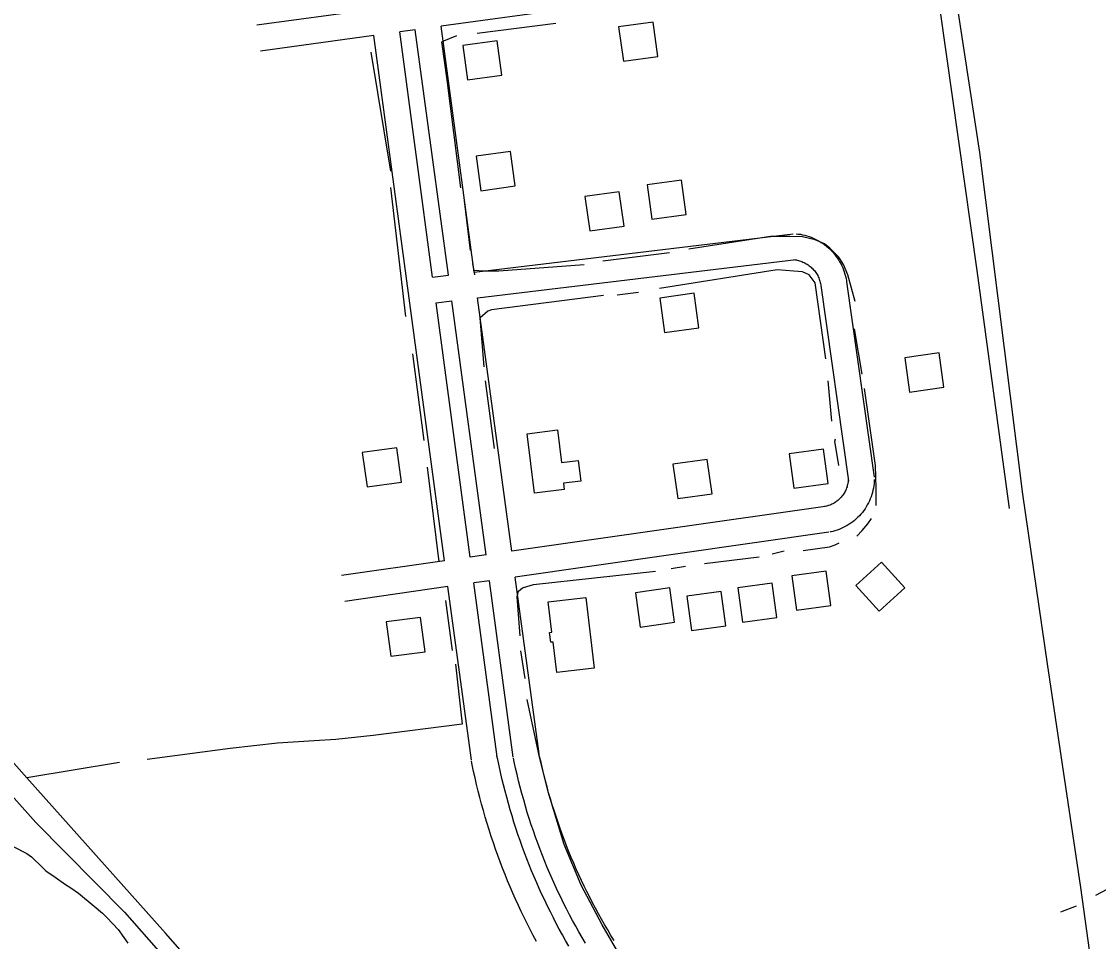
# Model space of a CAD drawing. Extents: x 3392644 to 3430565, y 576657 to 602123.
# Drawn here: x 3400284 to 3401526, y 597109 to 598169 of the extents above; entities that cross this region are included whole.
import ezdxf

# ---------------------------------------------------------------- set-up
doc = ezdxf.new("R2010")
doc.units = 0
for name, color, linetype in [('V-BLDG-OTLN', 7, 'Continuous'), ('V-DTCH-CNTR', 7, 'Continuous'), ('V-ROAD-CNTR', 7, 'Continuous'), ('V-SITE-VEGE', 7, 'Continuous'), ('V-TOPO-SHOR', 7, 'Continuous')]:
    doc.layers.add(name, color=color, linetype=linetype)

msp = doc.modelspace()

# ---------------------------------------------------------------- linework, layer by layer
at = {"layer": 'V-BLDG-OTLN'}
for points in [[(3401011.9, 598168.7), (3400972.2, 598163.3), (3400977.7, 598123.7), (3401017.3, 598129.1)], [(3400832.1, 598147), (3400792.4, 598141.6), (3400797.9, 598102), (3400837.5, 598107.4)], [(3400847.4, 598019.4), (3400807.8, 598014), (3400813.2, 597974.3), (3400852.8, 597979.8)], [(3401044.8, 597986.5), (3401005.2, 597981.1), (3401010.6, 597941.5), (3401050.2, 597946.9)], [(3400972.9, 597973.2), (3400933.3, 597967.8), (3400938.8, 597928.2), (3400978.4, 597933.6)], [(3401059.2, 597856.1), (3401019.6, 597850.6), (3401025, 597811), (3401064.6, 597816.4)], [(3401302.2, 597781.7), (3401307.8, 597742.1), (3401347.4, 597747.7), (3401341.8, 597787.3)], [(3400875.1, 597625.6), (3400866.6, 597694.2), (3400901.6, 597698.5), (3400906.3, 597660.8), (3400925.7, 597663.2), (3400928.6, 597639.6), (3400908.6, 597637.1), (3400909.5, 597629.8)], [(3400721.6, 597638.3), (3400716.3, 597678), (3400676.6, 597672.6), (3400682, 597633)], [(3401208.5, 597676.3), (3401168.9, 597670.8), (3401174.3, 597631.2), (3401214, 597636.6)], [(3401074.5, 597664.6), (3401034.9, 597659.2), (3401040.3, 597619.6), (3401079.9, 597625)], [(3401275.2, 597546.2), (3401245.6, 597519.3), (3401272.6, 597489.7), (3401302.1, 597516.6)], [(3401211.6, 597535.8), (3401172, 597530.4), (3401177.4, 597490.8), (3401217.1, 597496.2)], [(3401031.2, 597516.3), (3400991.5, 597510.9), (3400997, 597471.3), (3401036.6, 597476.7)], [(3401090.5, 597512.4), (3401050.9, 597506.9), (3401056.3, 597467.3), (3401095.9, 597472.7)], [(3401149.4, 597521.8), (3401109.7, 597516.3), (3401115.2, 597476.7), (3401154.8, 597482.2)], [(3400934.2, 597505.4), (3400943.8, 597424), (3400900.8, 597418.8), (3400896.6, 597454), (3400893.9, 597453.7), (3400892.5, 597465), (3400895.1, 597465.3), (3400890.9, 597500.2)], [(3400749.1, 597442.8), (3400743.8, 597482.4), (3400704.2, 597477.1), (3400709.5, 597437.5)]]:
    msp.add_lwpolyline(points, close=True, dxfattribs=at)
at = {"layer": 'V-DTCH-CNTR'}
for points in [[(3402266.3, 600241.2), (3402102.3, 600161.9), (3401961.3, 600087.6), (3401931.8, 600074.6), (3401863.4, 600040.6), (3401700.1, 599958.6), (3401523.5, 599875.9), (3401289, 599750.1), (3401166.1, 599679.9), (3401165.4, 599677.1), (3401164.7, 599671.5), (3401164.7, 599664.5), (3401206.7, 599343), (3401267.3, 598923.1), (3401322.5, 598516.6), (3401327.9, 598462.4), (3401340.9, 598330.2), (3401388.5, 598018.4), (3401438, 597624.3)], [(3401438, 597624.3), (3401466.3, 597428.7), (3401504.7, 597170.9), (3401531.9, 596976.5)]]:
    msp.add_lwpolyline(points, dxfattribs=at)
at = {"layer": 'V-ROAD-CNTR'}
for points in [[(3401121.3, 598212.4), (3400767.4, 598163.9)], [(3400686, 598183), (3400555, 598165.1)], [(3400737.7, 598159.8), (3400719.7, 598157.4)], [(3400775.8, 597877), (3400737.7, 598159.8)], [(3400805.6, 597880.6), (3400767.4, 598163.9)], [(3400690, 598153.3), (3400559.1, 598135.3)], [(3400771.4, 597547.6), (3400690, 598153.3)], [(3400757.7, 597874.8), (3400719.7, 598157.4)], [(3400805.6, 597880.6), (3401173.5, 597924.7)], [(3401176.9, 597924.7), (3401179.2, 597924.4), (3401181.8, 597924.1), (3401184.3, 597923.6), (3401186.8, 597923), (3401189.3, 597922.3), (3401191.8, 597921.5), (3401194.3, 597920.7), (3401196.7, 597919.7), (3401199, 597918.6), (3401201.3, 597917.4), (3401203.6, 597916.2), (3401205.8, 597914.8), (3401208, 597913.4), (3401210.1, 597911.9), (3401212.1, 597910.3), (3401214.1, 597908.6), (3401216, 597906.8), (3401217.8, 597905), (3401219.6, 597903.1), (3401221.3, 597901.1), (3401222.9, 597899), (3401224.4, 597896.9), (3401225.8, 597894.8), (3401227.1, 597892.5), (3401228.4, 597890.3), (3401229.5, 597887.9), (3401230.6, 597885.6), (3401231.6, 597883.2), (3401232.4, 597880.7), (3401233.2, 597878.2), (3401233.9, 597875.7), (3401234.5, 597873.2), (3401234.9, 597870.7), (3401235.1, 597869.5)], [(3400809.6, 597850.8), (3401177.1, 597894.9)], [(3401173.7, 597894.9), (3401175.4, 597894.7), (3401176.8, 597894.5), (3401178.2, 597894.2), (3401179.5, 597893.9), (3401180.9, 597893.5), (3401182.2, 597893.1), (3401183.5, 597892.7), (3401184.8, 597892.1), (3401186.1, 597891.5), (3401187.3, 597890.9), (3401188.5, 597890.2), (3401189.7, 597889.5), (3401190.9, 597888.8), (3401192, 597887.9), (3401193.1, 597887.1), (3401194.1, 597886.2), (3401195.2, 597885.2), (3401196.1, 597884.2), (3401197.1, 597883.2), (3401198, 597882.2), (3401198.8, 597881.1), (3401199.6, 597879.9), (3401200.4, 597878.8), (3401201.1, 597877.6), (3401201.8, 597876.4), (3401202.4, 597875.1), (3401203, 597873.8), (3401203.5, 597872.5), (3401204, 597871.2), (3401204.4, 597869.9), (3401204.7, 597868.6), (3401205, 597867.2), (3401205.3, 597865.8), (3401205.4, 597865)], [(3400757.7, 597874.8), (3400775.8, 597877)], [(3401205.4, 597865.1), (3401237.3, 597640)], [(3401235.1, 597869.3), (3401267, 597644.2)], [(3400849, 597558.7), (3400809.6, 597850.8)], [(3400761.7, 597845.1), (3400779.8, 597847.3)], [(3400801.1, 597551.8), (3400761.7, 597845.1)], [(3400819.3, 597554.4), (3400779.8, 597847.3)], [(3401237.1, 597642.7), (3401237.1, 597641), (3401237, 597639.7), (3401236.8, 597638.3), (3401236.6, 597637), (3401236.3, 597635.6), (3401235.9, 597634.3), (3401235.6, 597633), (3401235.1, 597631.7), (3401234.6, 597630.4), (3401234.1, 597629.2), (3401233.5, 597628), (3401232.9, 597626.8), (3401232.2, 597625.6), (3401231.4, 597624.4), (3401230.6, 597623.3), (3401229.8, 597622.2), (3401228.9, 597621.2), (3401228, 597620.1), (3401227.1, 597619.2), (3401226.1, 597618.2), (3401225.1, 597617.3), (3401224, 597616.5), (3401222.9, 597615.7), (3401221.8, 597614.9), (3401220.6, 597614.2), (3401219.4, 597613.5), (3401218.2, 597612.9), (3401217, 597612.3), (3401215.7, 597611.8), (3401214.4, 597611.3), (3401213.1, 597610.9), (3401211.8, 597610.5), (3401210.4, 597610.2), (3401209.6, 597610.1)], [(3401267.1, 597641.4), (3401267, 597639.1), (3401266.8, 597636.6), (3401266.5, 597634), (3401266.1, 597631.5), (3401265.5, 597628.9), (3401264.9, 597626.4), (3401264.2, 597623.9), (3401263.3, 597621.5), (3401262.4, 597619.1), (3401261.4, 597616.7), (3401260.3, 597614.4), (3401259, 597612.1), (3401257.7, 597609.9), (3401256.4, 597607.7), (3401254.9, 597605.6), (3401253.3, 597603.5), (3401251.7, 597601.6), (3401249.9, 597599.6), (3401248.1, 597597.8), (3401246.3, 597596), (3401244.3, 597594.3), (3401242.3, 597592.7), (3401240.2, 597591.2), (3401238.1, 597589.7), (3401235.9, 597588.4), (3401233.6, 597587.1), (3401231.3, 597585.9), (3401229, 597584.8), (3401226.6, 597583.8), (3401224.2, 597583), (3401221.7, 597582.2), (3401219.2, 597581.5), (3401216.8, 597580.9), (3401215.6, 597580.7)], [(3401210.5, 597610.2), (3400849, 597558.7)], [(3401214.7, 597580.5), (3400853, 597528.9)], [(3400819.3, 597554.4), (3400801.1, 597551.8)], [(3400771.4, 597547.6), (3400652.4, 597530.6)], [(3400823.3, 597524.7), (3400805.1, 597522.1)], [(3400850.7, 597321.1), (3400823.3, 597524.7)], [(3400880.5, 597325.1), (3400853, 597528.9)], [(3400775.4, 597517.9), (3400656.6, 597500.9)], [(3400802.4, 597317.6), (3400775.4, 597517.9)], [(3400832.1, 597321.6), (3400805.1, 597522.1)], [(3400218.6, 597336.9), (3400300, 597246), (3400402.5, 597142.5), (3400528.4, 596999.2), (3400587.8, 596932), (3400597.8, 596918), (3400601.1, 596910.9), (3400603.7, 596896.4), (3400579.1, 596833), (3400542, 596739.1), (3400539.4, 596726), (3400543.5, 596717.8), (3400550.3, 596710.8), (3400571.7, 596688.8)], [(3400967.2, 597109.7), (3400963.4, 597115.8), (3400959.7, 597122), (3400956, 597128.2), (3400952.4, 597134.5), (3400948.9, 597140.7), (3400945.5, 597147.1), (3400942.1, 597153.4), (3400938.8, 597159.8), (3400935.6, 597166.2), (3400932.4, 597172.7), (3400929.3, 597179.2), (3400926.3, 597185.7), (3400923.3, 597192.3), (3400920.4, 597198.9), (3400917.6, 597205.5), (3400914.9, 597212.2), (3400912.2, 597218.9), (3400909.6, 597225.6), (3400907.1, 597232.3), (3400904.7, 597239.1), (3400902.3, 597245.9), (3400900, 597252.7), (3400897.8, 597259.6), (3400895.6, 597266.4), (3400893.5, 597273.3), (3400891.5, 597280.2), (3400889.6, 597287.2), (3400887.8, 597294.1), (3400886, 597301.1), (3400884.3, 597308.1), (3400882.7, 597315.1), (3400881.1, 597322.2), (3400880.3, 597326.2)], [(3400877.4, 597108.6), (3400873.8, 597115.5), (3400870.2, 597122.4), (3400866.7, 597129.3), (3400863.2, 597136.3), (3400859.9, 597143.3), (3400856.6, 597150.3), (3400853.3, 597157.4), (3400850.2, 597164.5), (3400847.1, 597171.7), (3400844.1, 597178.8), (3400841.2, 597186), (3400838.3, 597193.3), (3400835.6, 597200.5), (3400832.9, 597207.8), (3400830.3, 597215.2), (3400827.7, 597222.5), (3400825.3, 597229.9), (3400822.9, 597237.3), (3400820.6, 597244.7), (3400818.3, 597252.2), (3400816.2, 597259.6), (3400814.1, 597267.1), (3400812.1, 597274.6), (3400810.2, 597282.2), (3400808.4, 597289.7), (3400806.6, 597297.3), (3400804.9, 597304.9), (3400803.3, 597312.5), (3400802.5, 597316.6)], [(3400914.8, 597103.4), (3400911.1, 597109.8), (3400907.4, 597116.4), (3400903.8, 597122.9), (3400900.3, 597129.5), (3400896.9, 597136.1), (3400893.5, 597142.8), (3400890.2, 597149.4), (3400887, 597156.2), (3400883.8, 597162.9), (3400880.7, 597169.7), (3400877.7, 597176.5), (3400874.7, 597183.4), (3400871.9, 597190.3), (3400869.1, 597197.2), (3400866.3, 597204.1), (3400863.7, 597211.1), (3400861.1, 597218.1), (3400858.6, 597225.1), (3400856.1, 597232.2), (3400853.8, 597239.2), (3400851.5, 597246.3), (3400849.3, 597253.5), (3400847.1, 597260.6), (3400845.1, 597267.8), (3400843.1, 597275), (3400841.2, 597282.2), (3400839.3, 597289.4), (3400837.6, 597296.7), (3400835.9, 597303.9), (3400834.3, 597311.2), (3400832.7, 597318.5), (3400831.9, 597322.5)], [(3400933.9, 597106.7), (3400930.1, 597113.2), (3400926.3, 597119.7), (3400922.7, 597126.3), (3400919.1, 597132.9), (3400915.5, 597139.5), (3400912.1, 597146.2), (3400908.7, 597152.9), (3400905.4, 597159.7), (3400902.1, 597166.5), (3400899, 597173.3), (3400895.9, 597180.1), (3400892.9, 597187), (3400889.9, 597194), (3400887.1, 597200.9), (3400884.3, 597207.9), (3400881.6, 597214.9), (3400879, 597222), (3400876.4, 597229.1), (3400873.9, 597236.2), (3400871.5, 597243.3), (3400869.2, 597250.4), (3400866.9, 597257.6), (3400864.8, 597264.8), (3400862.7, 597272.1), (3400860.7, 597279.3), (3400858.7, 597286.6), (3400856.9, 597293.9), (3400855.1, 597301.2), (3400853.4, 597308.5), (3400851.8, 597315.9), (3400850.9, 597320)]]:
    msp.add_lwpolyline(points, dxfattribs=at)
at = {"layer": 'V-SITE-VEGE'}
for p, q in [((3400274, 597218.4), (3400289.8, 597210.3)), ((3400289.8, 597210.3), (3400295, 597206.4)), ((3400295, 597206.4), (3400307.7, 597194.1)), ((3400307.7, 597194.1), (3400311.6, 597190.2)), ((3400311.6, 597190.2), (3400322.3, 597182.7)), ((3400322.3, 597182.7), (3400334.2, 597174.6)), ((3400334.2, 597174.6), (3400340.4, 597170.7)), ((3400340.4, 597170.7), (3400349.3, 597164.4)), ((3400349.3, 597164.4), (3400367.4, 597149.3)), ((3400367.4, 597149.3), (3400376.8, 597141.2)), ((3400376.8, 597141.2), (3400382.5, 597136)), ((3400382.5, 597136), (3400394.9, 597122.5)), ((3400394.9, 597122.5), (3400401.7, 597113.4)), ((3400401.7, 597113.4), (3400406.3, 597106.9))]:
    msp.add_line(p, q, dxfattribs=at)
at = {"layer": 'V-TOPO-SHOR'}
for p, q in [((3400899.7, 598167.3), (3400809, 598155.6)), ((3400785.3, 598152.8), (3400768.4, 598146)), ((3400709.5, 597996.8), (3400686.7, 598134.2)), ((3400726.7, 597829.4), (3400709.5, 597978)), ((3400801.4, 597905.3), (3400794.5, 597962.5)), ((3401030.9, 597902.8), (3400954.1, 597893.2)), ((3400995.1, 597856.8), (3400970.7, 597854)), ((3400817.2, 597771.3), (3400812.4, 597827.8)), ((3401253.1, 597762.9), (3401244.2, 597815.2)), ((3400748, 597686.4), (3400735, 597786.1)), ((3400828.9, 597677.2), (3400818.6, 597755.3)), ((3401218, 597708.5), (3401213.9, 597755.3)), ((3401268.3, 597657.6), (3401255.9, 597746.2)), ((3400751.3, 597655.7), (3400764.8, 597546.6)), ((3401071.3, 597544.6), (3401134.1, 597552.3)), ((3401149.4, 597555.7), (3401163.1, 597559)), ((3401032.8, 597538.9), (3401049.3, 597541.5)), ((3400772.6, 597501.8), (3400780.2, 597444.1)), ((3400858.7, 597461), (3400855.2, 597506.2)), ((3400864.6, 597412), (3400859.3, 597443.7)), ((3400784, 597428.5), (3400791.9, 597359.2)), ((3401499.8, 597149.5), (3401481.9, 597142.6))]:
    msp.add_line(p, q, dxfattribs=at)
for points in [[(3401423, 597608.1), (3401385.8, 597882.4), (3401343, 598183.3), (3401313.4, 598415.7), (3401304, 598483.3), (3401292.1, 598568.6), (3401266.6, 598751.5), (3401252.8, 598859.7), (3401230, 599002.8), (3401209.4, 599156.3), (3401185.9, 599331.5), (3401149.4, 599573.8), (3401133.8, 599692.3), (3401129.4, 599725.9), (3401116.4, 599857.1), (3401089.5, 600084.7), (3401066.9, 600243.5)], [(3400790.4, 597977.8), (3400774.6, 598102), (3400768.4, 598146)], [(3401244.9, 597846.6), (3401236.6, 597877.3), (3401231.7, 597889.2), (3401226.2, 597897.6), (3401215.7, 597908), (3401209.5, 597912.9), (3401199, 597917.8), (3401184.4, 597921.3), (3401169.7, 597921.4), (3401147.4, 597921.4), (3401053.2, 597906.9)], [(3400806.3, 597877.4), (3400805.5, 597882.2), (3400804.2, 597889.9)], [(3400932.5, 597889), (3400834.2, 597881.5), (3400816.7, 597881.5), (3400805.5, 597882.2)], [(3401211.2, 597780.4), (3401198.8, 597868.3), (3401191.8, 597877.4), (3401184.2, 597880.9), (3401174.4, 597881.6), (3401154.9, 597883), (3401019.5, 597861.6)], [(3400954.7, 597853.4), (3400825.6, 597836.9), (3400821.4, 597835.5), (3400812.4, 597827.8)], [(3400396.7, 597315.1), (3400289.6, 597297.3), (3400131, 597476.2), (3400018, 597598.7), (3399943.6, 597687.3)], [(3401226.3, 597657.6), (3401221.5, 597685.5), (3401222.2, 597688.3)], [(3401269.2, 597611.5), (3401269.3, 597631.5), (3401268.3, 597657.6)], [(3401247, 597576.1), (3401253.1, 597582.5), (3401259.7, 597590.1), (3401263.9, 597596.4)], [(3401185.1, 597559.4), (3401215.3, 597563.8), (3401221.9, 597565.9), (3401226.6, 597568.3)], [(3402247.7, 597541.3), (3402058.7, 597440.3), (3401882.9, 597350.8), (3401699.3, 597255.4), (3401522, 597161.6)], [(3400855.2, 597506.2), (3400856.7, 597512.5), (3400861.3, 597516.5), (3400874.2, 597520.3), (3401014.8, 597535.8)], [(3401015.9, 597019.9), (3400953.2, 597127.9), (3400928.9, 597173.5), (3400909.3, 597220.4), (3400891, 597281.4), (3400880.9, 597321.4), (3400866.9, 597387.6)], [(3400791.9, 597359.2), (3400689, 597346.1), (3400646.2, 597341.5), (3400621, 597339.9), (3400578.6, 597337.3), (3400524, 597331.3), (3400428.6, 597318.4)], [(3401313.4, 596161), (3401283.7, 596173.9), (3401268.6, 596185.1), (3401256.6, 596196.3), (3401136.5, 596345.4), (3401029.7, 596467.5), (3400927.5, 596582.5), (3400830.6, 596690), (3400704.6, 596833.3), (3400635.4, 596908.8), (3400601.6, 596945.7), (3400449.5, 597118.4), (3400289.6, 597297.3)]]:
    msp.add_lwpolyline(points, dxfattribs=at)

doc.saveas('drawing.dxf')
